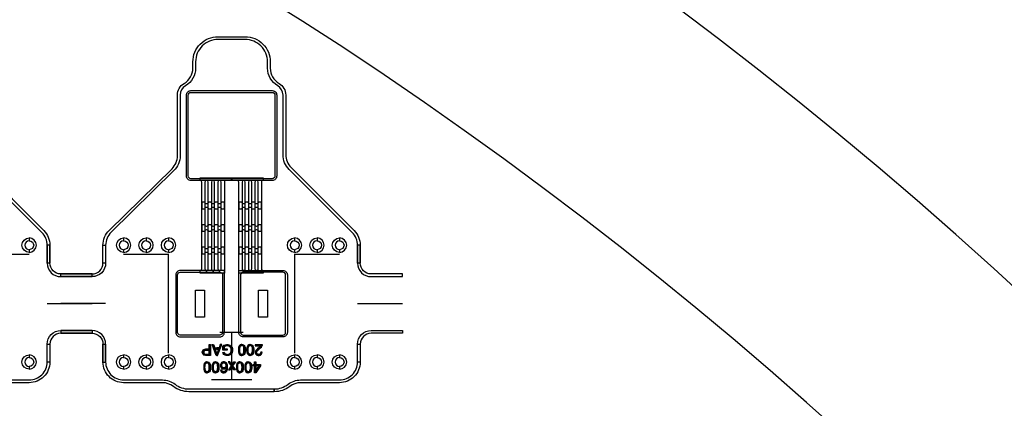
# Model space of a CAD drawing. Extents: x -63500 to 63500, y -63500 to 63500.
# Tile 292 of 296: x 21107 to 32054, y 33606 to 37930. Entities that reach past the tile are written whole.
import ezdxf

# ---------------------------------------------------------------- set-up
doc = ezdxf.new("R2010")
doc.units = 13
doc.header["$MEASUREMENT"] = 0
for name, color, linetype in [('1_Metal', 2, 'Continuous'), ('2_Electrodes', 5, 'Continuous'), ('3_Outline', 4, 'Continuous')]:
    doc.layers.add(name, color=color, linetype=linetype)
doc.styles.get("Standard").update_dxf_attribs({"font": 'arial.ttf'})

msp = doc.modelspace()

# ---------------------------------------------------------------- linework, layer by layer
for p, q in [((20963, 35321), (21213, 35321)), ((22263, 35321), (22513, 35321)), ((22513, 35321), (22763, 35321)), ((22763, 34221), (22763, 35321)), ((24163, 35321), (24163, 34221)), ((24163, 35321), (24413, 35321)), ((24413, 35321), (24663, 35321)), ((21413, 34771), (21913, 34771)), ((22063, 34771), (21563, 34771)), ((24863, 34771), (25363, 34771)), ((23593, 34451), (23333, 34451)), ((23463, 34451), (23463, 33921)), ((23688, 33921), (23238, 33921))]:
    msp.add_line(p, q)
for points in [[(23163, 34921), (23163, 34621), (23063, 34621), (23063, 34921)], [(23863, 34921), (23863, 34621), (23763, 34621), (23763, 34921)]]:
    msp.add_lwpolyline(points, close=True)
for radius in [50000, 47500, 45000]:
    msp.add_circle((0, 0), radius)
at = {"layer": '1_Metal'}
msp.add_line((23543, 35141), (23543, 35141), dxfattribs=at)
for points in [[(-50000, 0, -1), (50000, 0), (51000, 0, 1), (-51000, 0)], [(23011, 36141, -0.414214), (22961, 36191), (22961, 37091, -0.414214), (23011, 37141), (23915, 37141, -0.414214), (23965, 37091), (23965, 36191, -0.414214), (23915, 36141), (23011, 36141)], [(23465, 36141), (23401, 36141, 0.414214), (23383, 36123), (23383, 35111), (23329, 35111), (23329, 35141, 0.414214), (23347, 35159), (23347, 36123, 1), (23311, 36123), (23311, 35159, 0.414214), (23329, 35141), (23329, 35141), (23329, 35111), (23257, 35111), (23257, 35141, 0.414214), (23275, 35159), (23275, 36123, 1), (23239, 36123), (23239, 35159, 0.414214), (23257, 35141), (23257, 35141), (23257, 35111), (23185, 35111), (23185, 35141, 0.414214), (23203, 35159), (23203, 36123, 1), (23167, 36123), (23167, 35159, 0.414214), (23185, 35141), (23185, 35141), (23185, 35111), (23113, 35111), (23113, 35141, 0.414214), (23131, 35159), (23131, 36123, 0.414214), (23113, 36141), (23113, 36171), (23465, 36171)], [(23813, 36141), (23813, 36141, 0.414214), (23795, 36123), (23795, 35159, 0.414214), (23813, 35141), (23813, 35111), (23741, 35111), (23741, 35141), (23741, 35141, 0.414214), (23759, 35159), (23759, 36123, 1), (23723, 36123), (23723, 35159, 0.414214), (23741, 35141), (23741, 35111), (23669, 35111), (23669, 35141), (23669, 35141, 0.414214), (23687, 35159), (23687, 36123, 1), (23651, 36123), (23651, 35159, 0.414214), (23669, 35141), (23669, 35111), (23597, 35111), (23597, 35141), (23597, 35141, 0.414214), (23615, 35159), (23615, 36123, 1), (23579, 36123), (23579, 35159, 0.414214), (23597, 35141), (23597, 35111), (23543, 35111), (23543, 36123, 0.414214), (23525, 36141), (23461, 36141), (23461, 36171), (23813, 36171)], [(23347, 35826), (23383, 35826), (23383, 35898), (23347, 35898, -0.414214), (23329, 35880), (23329, 35880, -0.414214), (23311, 35898), (23275, 35898, -0.414214), (23257, 35880), (23257, 35880, -0.414214), (23239, 35898), (23203, 35898, -0.414214), (23185, 35880), (23185, 35880, -0.414214), (23167, 35898), (23131, 35898), (23131, 35826), (23167, 35826, -0.414214), (23185, 35844), (23185, 35844, -0.414214), (23203, 35826), (23239, 35826, -0.414214), (23257, 35844), (23257, 35844, -0.414214), (23275, 35826), (23311, 35826, -0.414214), (23329, 35844), (23329, 35844, -0.414214)], [(23759, 35826), (23795, 35826), (23795, 35898), (23759, 35898, -0.414214), (23741, 35880), (23741, 35880, -0.414214), (23723, 35898), (23687, 35898, -0.414214), (23669, 35880), (23669, 35880, -0.414214), (23651, 35898), (23615, 35898, -0.414214), (23597, 35880), (23597, 35880, -0.414214), (23579, 35898), (23543, 35898), (23543, 35826), (23579, 35826, -0.414214), (23597, 35844), (23597, 35844, -0.414214), (23615, 35826), (23651, 35826, -0.414214), (23669, 35844), (23669, 35844, -0.414214), (23687, 35826), (23723, 35826, -0.414214), (23741, 35844), (23741, 35844, -0.414214)], [(23347, 35576), (23383, 35576), (23383, 35648), (23347, 35648, -0.414214), (23329, 35630), (23329, 35630, -0.414214), (23311, 35648), (23275, 35648, -0.414214), (23257, 35630), (23257, 35630, -0.414214), (23239, 35648), (23203, 35648, -0.414214), (23185, 35630), (23185, 35630, -0.414214), (23167, 35648), (23131, 35648), (23131, 35576), (23167, 35576, -0.414214), (23185, 35594), (23185, 35594, -0.414214), (23203, 35576), (23239, 35576, -0.414214), (23257, 35594), (23257, 35594, -0.414214), (23275, 35576), (23311, 35576, -0.414214), (23329, 35594), (23329, 35594, -0.414214)], [(23759, 35576), (23795, 35576), (23795, 35648), (23759, 35648, -0.414214), (23741, 35630), (23741, 35630, -0.414214), (23723, 35648), (23687, 35648, -0.414214), (23669, 35630), (23669, 35630, -0.414214), (23651, 35648), (23615, 35648, -0.414214), (23597, 35630), (23597, 35630, -0.414214), (23579, 35648), (23543, 35648), (23543, 35576), (23579, 35576, -0.414214), (23597, 35594), (23597, 35594, -0.414214), (23615, 35576), (23651, 35576, -0.414214), (23669, 35594), (23669, 35594, -0.414214), (23687, 35576), (23723, 35576, -0.414214), (23741, 35594), (23741, 35594, -0.414214)], [(23347, 35326), (23383, 35326), (23383, 35398), (23347, 35398, -0.414214), (23329, 35380), (23329, 35380, -0.414214), (23311, 35398), (23275, 35398, -0.414214), (23257, 35380), (23257, 35380, -0.414214), (23239, 35398), (23203, 35398, -0.414214), (23185, 35380), (23185, 35380, -0.414214), (23167, 35398), (23131, 35398), (23131, 35326), (23167, 35326, -0.414214), (23185, 35344), (23185, 35344, -0.414214), (23203, 35326), (23239, 35326, -0.414214), (23257, 35344), (23257, 35344, -0.414214), (23275, 35326), (23311, 35326, -0.414214), (23329, 35344), (23329, 35344, -0.414214)], [(23759, 35326), (23795, 35326), (23795, 35398), (23759, 35398, -0.414214), (23741, 35380), (23741, 35380, -0.414214), (23723, 35398), (23687, 35398, -0.414214), (23669, 35380), (23669, 35380, -0.414214), (23651, 35398), (23615, 35398, -0.414214), (23597, 35380), (23597, 35380, -0.414214), (23579, 35398), (23543, 35398), (23543, 35326), (23579, 35326, -0.414214), (23597, 35344), (23597, 35344, -0.414214), (23615, 35326), (23651, 35326, -0.414214), (23669, 35344), (23669, 35344, -0.414214), (23687, 35326), (23723, 35326, -0.414214), (23741, 35344), (23741, 35344, -0.414214)], [(23383, 34451), (23383, 35141), (22893, 35141, 0.414214), (22843, 35091), (22843, 34451, 0.414214), (22893, 34401), (23333, 34401, 0.414214)], [(23543, 34451), (23543, 35141), (24033, 35141, -0.414214), (24083, 35091), (24083, 34451, -0.414214), (24033, 34401), (23593, 34401, -0.414214)]]:
    msp.add_lwpolyline(points, format="xyb", close=True, dxfattribs=at)
for points in [[(23229, 34315), (23229, 34194), (23176, 34194), (23165, 34196), (23156, 34198), (23149, 34203), (23142, 34211), (23139, 34218), (23137, 34226), (23137, 34231), (23139, 34240), (23142, 34248), (23148, 34256), (23156, 34261), (23166, 34264), (23178, 34266), (23213, 34266), (23213, 34251), (23178, 34251), (23169, 34250), (23161, 34246), (23157, 34242), (23154, 34235), (23154, 34229), (23155, 34224), (23158, 34217), (23162, 34212), (23168, 34210), (23174, 34209), (23213, 34209), (23213, 34315), (23229, 34315)], [(23300, 34207), (23300, 34195), (23292, 34195), (23246, 34315), (23263, 34315), (23276, 34278), (23300, 34278), (23300, 34264), (23281, 34264), (23300, 34207)], [(23300, 34207), (23300, 34195), (23308, 34195), (23354, 34315), (23337, 34315), (23324, 34278), (23300, 34278), (23300, 34264), (23319, 34264), (23300, 34207)], [(23415, 34267), (23415, 34253), (23364, 34253), (23364, 34298), (23378, 34307), (23392, 34313), (23405, 34316), (23420, 34316), (23432, 34314), (23444, 34310), (23459, 34299), (23468, 34288), (23473, 34273), (23475, 34259), (23475, 34252), (23474, 34240), (23471, 34228), (23465, 34217), (23457, 34207), (23449, 34201), (23441, 34197), (23430, 34194), (23418, 34192), (23412, 34192), (23401, 34193), (23391, 34197), (23384, 34201), (23377, 34206), (23371, 34215), (23366, 34228), (23380, 34232), (23384, 34222), (23390, 34215), (23397, 34209), (23406, 34207), (23415, 34206), (23424, 34207), (23432, 34209), (23440, 34212), (23447, 34218), (23451, 34223), (23455, 34232), (23458, 34242), (23459, 34250), (23459, 34258), (23458, 34269), (23455, 34279), (23449, 34288), (23441, 34295), (23432, 34299), (23423, 34301), (23416, 34302), (23413, 34302), (23406, 34301), (23397, 34299), (23388, 34295), (23380, 34290), (23380, 34267), (23415, 34267)], [(23577, 34316), (23571, 34316), (23559, 34312), (23551, 34305), (23545, 34295), (23541, 34282), (23539, 34269), (23539, 34244), (23540, 34229), (23545, 34216), (23552, 34205), (23561, 34198), (23571, 34194), (23577, 34194), (23577, 34206), (23571, 34207), (23564, 34211), (23558, 34219), (23555, 34231), (23554, 34241), (23553, 34251), (23553, 34260), (23554, 34269), (23555, 34278), (23557, 34287), (23560, 34295), (23566, 34301), (23572, 34304), (23577, 34304)], [(23577, 34316), (23583, 34316), (23595, 34312), (23603, 34305), (23610, 34295), (23614, 34282), (23616, 34269), (23616, 34244), (23614, 34229), (23610, 34216), (23602, 34205), (23594, 34198), (23584, 34194), (23577, 34194), (23577, 34206), (23583, 34207), (23590, 34211), (23596, 34219), (23599, 34231), (23601, 34241), (23601, 34251), (23601, 34260), (23601, 34269), (23600, 34278), (23598, 34287), (23594, 34295), (23589, 34301), (23583, 34304), (23577, 34304)], [(23671, 34316), (23665, 34316), (23653, 34312), (23645, 34305), (23639, 34295), (23634, 34282), (23633, 34269), (23633, 34244), (23634, 34229), (23638, 34216), (23646, 34205), (23655, 34198), (23665, 34194), (23671, 34194), (23671, 34206), (23665, 34207), (23658, 34211), (23652, 34219), (23649, 34231), (23648, 34241), (23647, 34251), (23647, 34260), (23648, 34269), (23649, 34278), (23651, 34287), (23654, 34295), (23660, 34301), (23665, 34304), (23671, 34304)], [(23671, 34316), (23677, 34316), (23689, 34312), (23697, 34305), (23703, 34295), (23708, 34282), (23709, 34269), (23709, 34244), (23708, 34229), (23704, 34216), (23696, 34205), (23687, 34198), (23677, 34194), (23671, 34194), (23671, 34206), (23677, 34207), (23684, 34211), (23690, 34219), (23693, 34231), (23694, 34241), (23695, 34251), (23695, 34260), (23695, 34269), (23694, 34278), (23691, 34287), (23688, 34295), (23682, 34301), (23677, 34304), (23671, 34304)], [(23803, 34229), (23787, 34230), (23786, 34220), (23781, 34212), (23773, 34208), (23765, 34206), (23757, 34207), (23749, 34211), (23743, 34219), (23741, 34227), (23743, 34235), (23747, 34242), (23754, 34251), (23768, 34264), (23784, 34278), (23794, 34288), (23800, 34296), (23804, 34304), (23805, 34309), (23805, 34314), (23726, 34314), (23726, 34300), (23785, 34300), (23781, 34295), (23773, 34286), (23753, 34269), (23741, 34258), (23734, 34249), (23729, 34242), (23727, 34233), (23726, 34227), (23727, 34220), (23729, 34213), (23735, 34205), (23742, 34199), (23749, 34196), (23757, 34194), (23764, 34194), (23770, 34194), (23777, 34196), (23785, 34199), (23791, 34203), (23796, 34208), (23801, 34217), (23803, 34229)], [(23191, 34123), (23185, 34123), (23173, 34119), (23165, 34112), (23159, 34103), (23155, 34090), (23153, 34076), (23153, 34051), (23154, 34036), (23159, 34023), (23166, 34012), (23175, 34005), (23185, 34001), (23191, 34001), (23191, 34013), (23185, 34014), (23178, 34018), (23172, 34027), (23169, 34038), (23168, 34048), (23167, 34058), (23167, 34067), (23168, 34076), (23169, 34085), (23171, 34094), (23174, 34102), (23180, 34108), (23186, 34111), (23191, 34112)], [(23191, 34123), (23197, 34123), (23209, 34119), (23217, 34112), (23223, 34103), (23228, 34090), (23230, 34076), (23230, 34051), (23228, 34036), (23224, 34023), (23216, 34012), (23208, 34005), (23197, 34001), (23191, 34001), (23191, 34013), (23197, 34014), (23204, 34018), (23210, 34027), (23213, 34038), (23215, 34048), (23215, 34058), (23215, 34067), (23215, 34076), (23214, 34085), (23212, 34094), (23208, 34102), (23203, 34108), (23197, 34111), (23191, 34112)], [(23285, 34123), (23279, 34123), (23267, 34119), (23259, 34112), (23253, 34103), (23248, 34090), (23247, 34076), (23247, 34051), (23248, 34036), (23252, 34023), (23260, 34012), (23269, 34005), (23279, 34001), (23285, 34001), (23285, 34013), (23279, 34014), (23272, 34018), (23266, 34027), (23263, 34038), (23262, 34048), (23261, 34058), (23261, 34067), (23262, 34076), (23263, 34085), (23265, 34094), (23268, 34102), (23274, 34108), (23279, 34111), (23285, 34112)], [(23285, 34123), (23291, 34123), (23303, 34119), (23311, 34112), (23317, 34103), (23322, 34090), (23323, 34076), (23323, 34051), (23322, 34036), (23318, 34023), (23310, 34012), (23301, 34005), (23291, 34001), (23285, 34001), (23285, 34013), (23291, 34014), (23298, 34018), (23304, 34027), (23307, 34038), (23308, 34048), (23309, 34058), (23309, 34067), (23308, 34076), (23307, 34085), (23305, 34094), (23302, 34102), (23296, 34108), (23291, 34111), (23285, 34112)], [(23355, 34032), (23341, 34031), (23344, 34019), (23351, 34010), (23358, 34005), (23367, 34002), (23374, 34001), (23379, 34001), (23387, 34003), (23395, 34006), (23402, 34012), (23409, 34021), (23413, 34029), (23416, 34040), (23417, 34050), (23418, 34065), (23418, 34077), (23416, 34088), (23414, 34097), (23410, 34105), (23405, 34112), (23399, 34117), (23391, 34121), (23383, 34123), (23376, 34124), (23370, 34123), (23363, 34121), (23357, 34118), (23351, 34114), (23346, 34108), (23343, 34101), (23340, 34094), (23339, 34086), (23339, 34079), (23340, 34070), (23343, 34064), (23347, 34057), (23352, 34052), (23358, 34047), (23365, 34045), (23370, 34044), (23374, 34044), (23377, 34044), (23381, 34044), (23384, 34045), (23389, 34047), (23395, 34050), (23398, 34053), (23402, 34057), (23403, 34060), (23401, 34085), (23401, 34080), (23400, 34076), (23399, 34072), (23396, 34067), (23392, 34062), (23387, 34059), (23380, 34057), (23375, 34057), (23368, 34058), (23362, 34063), (23357, 34068), (23355, 34075), (23354, 34082), (23354, 34087), (23355, 34095), (23358, 34100), (23362, 34106), (23367, 34109), (23373, 34111), (23377, 34112), (23382, 34111), (23387, 34109), (23393, 34104), (23397, 34098), (23400, 34091), (23401, 34085), (23403, 34060), (23403, 34054), (23403, 34048), (23401, 34040), (23399, 34032), (23396, 34025), (23391, 34019), (23387, 34016), (23382, 34014), (23376, 34013), (23372, 34014), (23366, 34016), (23361, 34019), (23358, 34024), (23355, 34032)], [(23428, 34035), (23446, 34035), (23467, 34065), (23467, 34088), (23444, 34122), (23426, 34122), (23458, 34077), (23428, 34035)], [(23505, 34035), (23487, 34035), (23467, 34065), (23467, 34088), (23489, 34122), (23507, 34122), (23475, 34077), (23505, 34035)], [(23555, 34123), (23548, 34123), (23537, 34119), (23529, 34112), (23522, 34103), (23518, 34090), (23516, 34076), (23516, 34051), (23518, 34036), (23522, 34023), (23529, 34012), (23538, 34005), (23548, 34001), (23555, 34001), (23555, 34013), (23549, 34014), (23542, 34018), (23536, 34027), (23533, 34038), (23531, 34048), (23531, 34058), (23531, 34067), (23531, 34076), (23532, 34085), (23534, 34094), (23538, 34102), (23543, 34108), (23549, 34111), (23555, 34112)], [(23555, 34123), (23561, 34123), (23573, 34119), (23581, 34112), (23587, 34103), (23591, 34090), (23593, 34076), (23593, 34051), (23591, 34036), (23587, 34023), (23580, 34012), (23571, 34005), (23561, 34001), (23555, 34001), (23555, 34013), (23561, 34014), (23568, 34018), (23574, 34027), (23577, 34038), (23578, 34048), (23579, 34058), (23579, 34067), (23578, 34076), (23577, 34085), (23575, 34094), (23572, 34102), (23566, 34108), (23560, 34111), (23555, 34112)], [(23649, 34123), (23642, 34123), (23630, 34119), (23623, 34112), (23616, 34103), (23612, 34090), (23610, 34076), (23610, 34051), (23612, 34036), (23616, 34023), (23623, 34012), (23632, 34005), (23642, 34001), (23649, 34001), (23649, 34013), (23642, 34014), (23636, 34018), (23630, 34027), (23626, 34038), (23625, 34048), (23625, 34058), (23625, 34067), (23625, 34076), (23626, 34085), (23628, 34094), (23632, 34102), (23637, 34108), (23643, 34111), (23649, 34112)], [(23649, 34123), (23655, 34123), (23667, 34119), (23674, 34112), (23681, 34103), (23685, 34090), (23687, 34076), (23687, 34051), (23685, 34036), (23681, 34023), (23674, 34012), (23665, 34005), (23655, 34001), (23649, 34001), (23649, 34013), (23655, 34014), (23661, 34018), (23667, 34027), (23671, 34038), (23672, 34048), (23672, 34058), (23672, 34067), (23672, 34076), (23671, 34085), (23669, 34094), (23665, 34102), (23660, 34108), (23654, 34111), (23649, 34112)], [(23719, 34122), (23733, 34122), (23733, 34026), (23771, 34080), (23733, 34080), (23733, 34094), (23785, 34094), (23785, 34080), (23731, 34002), (23719, 34002), (23719, 34080), (23702, 34080), (23702, 34094), (23719, 34094)]]:
    msp.add_lwpolyline(points, close=True, dxfattribs=at)
at = {"layer": '2_Electrodes'}
for points in [[(47500, 0, 1), (-47500, 0), (-51000, 0, -1), (51000, 0)], [(22033, 35221), (22033, 35421, -0.203475), (22103, 35586), (22801, 36272, 0.201193), (22861, 36415), (22861, 37091, -0.265291), (22935, 37220, 0.265291), (23033, 37392), (23033, 37461, -0.414214), (23313, 37741), (23613, 37741, -0.414214), (23893, 37461), (23893, 37392, 0.265291), (23991, 37220, -0.265291), (24065, 37091), (24065, 36427, 0.198912), (24124, 36286), (24826, 35583, -0.198912), (24893, 35421), (24893, 35221), (24863, 35221), (24863, 35421, 0.198912), (24805, 35562), (24103, 36264, -0.198912), (24035, 36427), (24035, 37091, 0.265291), (23976, 37194, -0.265291), (23863, 37392), (23863, 37461, 0.414214), (23613, 37711), (23313, 37711, 0.414214), (23063, 37461), (23063, 37392, -0.265291), (22950, 37194, 0.265291), (22891, 37091), (22891, 36415, -0.201193), (22822, 36251), (22124, 35565, 0.203475), (22063, 35421), (22063, 35221)], [(23011, 36161, -0.414214), (22981, 36191), (22981, 37091, -0.414214), (23011, 37121), (23915, 37121, -0.414214), (23945, 37091), (23945, 36191, -0.414214), (23915, 36161), (23011, 36161)], [(21213, 35341, -1), (21213, 35501), (21213, 35471, 1), (21213, 35371)], [(21213, 35341, 1), (21213, 35501), (21213, 35471, -1), (21213, 35371)], [(22263, 35341, -1), (22263, 35501), (22263, 35471, 1), (22263, 35371)], [(22263, 35341, 1), (22263, 35501), (22263, 35471, -1), (22263, 35371)], [(22513, 35341, -1), (22513, 35501), (22513, 35471, 1), (22513, 35371)], [(22513, 35341, 1), (22513, 35501), (22513, 35471, -1), (22513, 35371)], [(22763, 35341, -1), (22763, 35501), (22763, 35471, 1), (22763, 35371)], [(22763, 35341, 1), (22763, 35501), (22763, 35471, -1), (22763, 35371)], [(24163, 35341, -1), (24163, 35501), (24163, 35471, 1), (24163, 35371)], [(24163, 35341, 1), (24163, 35501), (24163, 35471, -1), (24163, 35371)], [(24413, 35341, -1), (24413, 35501), (24413, 35471, 1), (24413, 35371)], [(24413, 35341, 1), (24413, 35501), (24413, 35471, -1), (24413, 35371)], [(24663, 35341, -1), (24663, 35501), (24663, 35471, 1), (24663, 35371)], [(24663, 35341, 1), (24663, 35501), (24663, 35471, -1), (24663, 35371)], [(21563, 35071), (21913, 35071), (21913, 35101), (21563, 35101, -0.414214), (21443, 35221), (21443, 35421), (21413, 35421), (21413, 35221, 0.414214)], [(21913, 35071), (21563, 35071), (21563, 35101), (21913, 35101, 0.414214), (22033, 35221), (22033, 35421), (22063, 35421), (22063, 35221, -0.414214)], [(25013, 35071), (25363, 35071), (25363, 35101), (25013, 35101, -0.414214), (24893, 35221), (24893, 35421), (24863, 35421), (24863, 35221, 0.414214)], [(22863, 34451), (22863, 35091, -0.414214), (22893, 35121), (23333, 35121, -0.414214), (23363, 35091), (23363, 34451, -0.414214), (23333, 34421), (22893, 34421, -0.414214)], [(24063, 34451), (24063, 35091, 0.414214), (24033, 35121), (23593, 35121, 0.414214), (23563, 35091), (23563, 34451, 0.414214), (23593, 34421), (24033, 34421, 0.414214)], [(21413, 34321, -0.414214), (21563, 34471), (21913, 34471), (21913, 34441), (21563, 34441, 0.414214), (21443, 34321), (21443, 34121), (21413, 34121)], [(22063, 34321, 0.414214), (21913, 34471), (21563, 34471), (21563, 34441), (21913, 34441, -0.414214), (22033, 34321), (22033, 34121), (22063, 34121)], [(24863, 34321, -0.414214), (25013, 34471), (25363, 34471), (25363, 34441), (25013, 34441, 0.414214), (24893, 34321), (24893, 34121), (24863, 34121)], [(21443, 34321), (21443, 34121, -0.414214), (21213, 33891), (20781, 33891, 0.165811), (20659, 33849, -0.165811), (20488, 33791), (20488, 33821, 0.165811), (20641, 33873, -0.165811), (20781, 33921), (21213, 33921, 0.414214), (21413, 34121), (21413, 34321)], [(22063, 34321), (22063, 34121, 0.414214), (22263, 33921), (22695, 33921, -0.165811), (22835, 33873, 0.165811), (22988, 33821), (23938, 33821), (23938, 33791), (22988, 33791, -0.165811), (22817, 33849, 0.165811), (22695, 33891), (22263, 33891, -0.414214), (22033, 34121), (22033, 34321)], [(24893, 34321), (24893, 34121, -0.414214), (24663, 33891), (24231, 33891, 0.165811), (24109, 33849, -0.165811), (23938, 33791), (23938, 33821, 0.165811), (24091, 33873, -0.165811), (24231, 33921), (24663, 33921, 0.414214), (24863, 34121), (24863, 34321)], [(21213, 34041, -1), (21213, 34201), (21213, 34171, 1), (21213, 34071)], [(21213, 34041, 1), (21213, 34201), (21213, 34171, -1), (21213, 34071)], [(22263, 34041, -1), (22263, 34201), (22263, 34171, 1), (22263, 34071)], [(22263, 34041, 1), (22263, 34201), (22263, 34171, -1), (22263, 34071)], [(22513, 34041, -1), (22513, 34201), (22513, 34171, 1), (22513, 34071)], [(22513, 34041, 1), (22513, 34201), (22513, 34171, -1), (22513, 34071)], [(22763, 34041, -1), (22763, 34201), (22763, 34171, 1), (22763, 34071)], [(22763, 34041, 1), (22763, 34201), (22763, 34171, -1), (22763, 34071)], [(24163, 34041, -1), (24163, 34201), (24163, 34171, 1), (24163, 34071)], [(24163, 34041, 1), (24163, 34201), (24163, 34171, -1), (24163, 34071)], [(24413, 34041, -1), (24413, 34201), (24413, 34171, 1), (24413, 34071)], [(24413, 34041, 1), (24413, 34201), (24413, 34171, -1), (24413, 34071)], [(24663, 34041, -1), (24663, 34201), (24663, 34171, 1), (24663, 34071)], [(24663, 34041, 1), (24663, 34201), (24663, 34171, -1), (24663, 34071)]]:
    msp.add_lwpolyline(points, format="xyb", close=True, dxfattribs=at)
msp.add_lwpolyline([(20674, 36286), (21376, 35583, -0.198912), (21443, 35421), (21443, 35221), (21413, 35221), (21413, 35421, 0.198912), (21355, 35562), (20653, 36264, -0.198912)], format="xyb", dxfattribs=at)
at = {"layer": '3_Outline'}
for points in [[(47500, 0, 1), (-47500, 0), (-51000, 0, -1), (51000, 0)], [(22033, 35221), (22033, 35421, -0.203475), (22103, 35586), (22801, 36272, 0.201193), (22861, 36415), (22861, 37091, -0.265291), (22935, 37220, 0.265291), (23033, 37392), (23033, 37461, -0.414214), (23313, 37741), (23613, 37741, -0.414214), (23893, 37461), (23893, 37392, 0.265291), (23991, 37220, -0.265291), (24065, 37091), (24065, 36427, 0.198912), (24124, 36286), (24826, 35583, -0.198912), (24893, 35421), (24893, 35221), (24863, 35221), (24863, 35421, 0.198912), (24805, 35562), (24103, 36264, -0.198912), (24035, 36427), (24035, 37091, 0.265291), (23976, 37194, -0.265291), (23863, 37392), (23863, 37461, 0.414214), (23613, 37711), (23313, 37711, 0.414214), (23063, 37461), (23063, 37392, -0.265291), (22950, 37194, 0.265291), (22891, 37091), (22891, 36415, -0.201193), (22822, 36251), (22124, 35565, 0.203475), (22063, 35421), (22063, 35221)], [(21213, 35341, -1), (21213, 35501), (21213, 35471, 1), (21213, 35371)], [(21213, 35341, 1), (21213, 35501), (21213, 35471, -1), (21213, 35371)], [(22263, 35341, -1), (22263, 35501), (22263, 35471, 1), (22263, 35371)], [(22263, 35341, 1), (22263, 35501), (22263, 35471, -1), (22263, 35371)], [(22513, 35341, -1), (22513, 35501), (22513, 35471, 1), (22513, 35371)], [(22513, 35341, 1), (22513, 35501), (22513, 35471, -1), (22513, 35371)], [(22763, 35341, -1), (22763, 35501), (22763, 35471, 1), (22763, 35371)], [(22763, 35341, 1), (22763, 35501), (22763, 35471, -1), (22763, 35371)], [(24163, 35341, -1), (24163, 35501), (24163, 35471, 1), (24163, 35371)], [(24163, 35341, 1), (24163, 35501), (24163, 35471, -1), (24163, 35371)], [(24413, 35341, -1), (24413, 35501), (24413, 35471, 1), (24413, 35371)], [(24413, 35341, 1), (24413, 35501), (24413, 35471, -1), (24413, 35371)], [(24663, 35341, -1), (24663, 35501), (24663, 35471, 1), (24663, 35371)], [(24663, 35341, 1), (24663, 35501), (24663, 35471, -1), (24663, 35371)], [(21563, 35071), (21913, 35071), (21913, 35101), (21563, 35101, -0.414214), (21443, 35221), (21443, 35421), (21413, 35421), (21413, 35221, 0.414214)], [(21913, 35071), (21563, 35071), (21563, 35101), (21913, 35101, 0.414214), (22033, 35221), (22033, 35421), (22063, 35421), (22063, 35221, -0.414214)], [(25013, 35071), (25363, 35071), (25363, 35101), (25013, 35101, -0.414214), (24893, 35221), (24893, 35421), (24863, 35421), (24863, 35221, 0.414214)], [(21413, 34321, -0.414214), (21563, 34471), (21913, 34471), (21913, 34441), (21563, 34441, 0.414214), (21443, 34321), (21443, 34121), (21413, 34121)], [(22063, 34321, 0.414214), (21913, 34471), (21563, 34471), (21563, 34441), (21913, 34441, -0.414214), (22033, 34321), (22033, 34121), (22063, 34121)], [(24863, 34321, -0.414214), (25013, 34471), (25363, 34471), (25363, 34441), (25013, 34441, 0.414214), (24893, 34321), (24893, 34121), (24863, 34121)], [(21443, 34321), (21443, 34121, -0.414214), (21213, 33891), (20781, 33891, 0.165811), (20659, 33849, -0.165811), (20488, 33791), (20488, 33821, 0.165811), (20641, 33873, -0.165811), (20781, 33921), (21213, 33921, 0.414214), (21413, 34121), (21413, 34321)], [(22063, 34321), (22063, 34121, 0.414214), (22263, 33921), (22695, 33921, -0.165811), (22835, 33873, 0.165811), (22988, 33821), (23938, 33821), (23938, 33791), (22988, 33791, -0.165811), (22817, 33849, 0.165811), (22695, 33891), (22263, 33891, -0.414214), (22033, 34121), (22033, 34321)], [(24893, 34321), (24893, 34121, -0.414214), (24663, 33891), (24231, 33891, 0.165811), (24109, 33849, -0.165811), (23938, 33791), (23938, 33821, 0.165811), (24091, 33873, -0.165811), (24231, 33921), (24663, 33921, 0.414214), (24863, 34121), (24863, 34321)], [(21213, 34041, -1), (21213, 34201), (21213, 34171, 1), (21213, 34071)], [(21213, 34041, 1), (21213, 34201), (21213, 34171, -1), (21213, 34071)], [(22263, 34041, -1), (22263, 34201), (22263, 34171, 1), (22263, 34071)], [(22263, 34041, 1), (22263, 34201), (22263, 34171, -1), (22263, 34071)], [(22513, 34041, -1), (22513, 34201), (22513, 34171, 1), (22513, 34071)], [(22513, 34041, 1), (22513, 34201), (22513, 34171, -1), (22513, 34071)], [(22763, 34041, -1), (22763, 34201), (22763, 34171, 1), (22763, 34071)], [(22763, 34041, 1), (22763, 34201), (22763, 34171, -1), (22763, 34071)], [(24163, 34041, -1), (24163, 34201), (24163, 34171, 1), (24163, 34071)], [(24163, 34041, 1), (24163, 34201), (24163, 34171, -1), (24163, 34071)], [(24413, 34041, -1), (24413, 34201), (24413, 34171, 1), (24413, 34071)], [(24413, 34041, 1), (24413, 34201), (24413, 34171, -1), (24413, 34071)], [(24663, 34041, -1), (24663, 34201), (24663, 34171, 1), (24663, 34071)], [(24663, 34041, 1), (24663, 34201), (24663, 34171, -1), (24663, 34071)]]:
    msp.add_lwpolyline(points, format="xyb", close=True, dxfattribs=at)
msp.add_lwpolyline([(20674, 36286), (21376, 35583, -0.198912), (21443, 35421), (21443, 35221), (21413, 35221), (21413, 35421, 0.198912), (21355, 35562), (20653, 36264, -0.198912)], format="xyb", dxfattribs=at)

# ---------------------------------------------------------------- texts
for s, p in [('200 GAP', (23811, 34314)), ('400x600', (23788, 34122))]:
    msp.add_text(s, height=120, rotation=180).set_placement(p)

doc.saveas('drawing.dxf')
